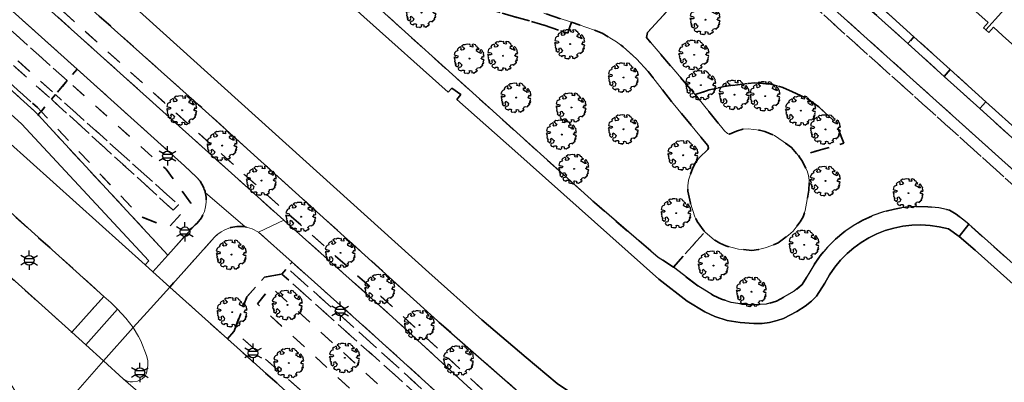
# Model space of a CAD drawing. Extents: x 105780 to 185197, y 477999 to 525027.
# Tile 237 of 562: x 107430 to 107559, y 478448 to 478495. Entities that reach past the tile are written whole.
import ezdxf
from ezdxf.enums import TextEntityAlignment as Align

# ---------------------------------------------------------------- set-up
doc = ezdxf.new("R2010")
doc.units = 0
doc.linetypes.add('XX-HIDDEN', pattern=[4, 2, -2])
for name, color, linetype, lineweight in [('B-GV-GR-BOOM-S', 252, 'Continuous', 25), ('B-GV-GR-MATERIAALGRENS-G', 252, 'XX-HIDDEN', 35), ('B-RO-IE-MEUBILAIR_WEGMEUBILAIR-S', 252, 'Continuous', 25), ('B-WE-GW-WATERGANG_SLOOT_INSTEEK-G', 252, 'Continuous', 30), ('B-XX-KG-KADASTRAAL_BEBOUWING-G', 252, 'Continuous', 20), ('B1-WE-OG-TERREIN_ERF-GV', 252, 'Continuous', 18), ('B1-WE-VH-VERHARDING_ASFALT-GV', 252, 'Continuous', 18), ('B1-WE-VH-VERHARDING_BETON-GV', 252, 'Continuous', 18), ('B1-WE-VH-VERHARDING_BETONSTRAATSTEEN-GV', 252, 'Continuous', 18), ('B1-WE-VH-VERHARDING_TEGEL-GV', 252, 'Continuous', 18)]:
    doc.layers.add(name, color=color, linetype=linetype, lineweight=lineweight)
doc.styles.add('NLCS-ISO', font='NLCS-ISO.ttf')

# ---------------------------------------------------------------- blocks, each defined once
blk = doc.blocks.new('B-SIE-WEG_LICHTMAST-SO')
at = {"ltscale": 0.1}
for p, q in [((-1.1, 0.63), (-2.19, 1.27)), ((0, 1.27), (0, 2.53)), ((1.1, 0.63), (2.19, 1.27)), ((-1.1, -0.63), (-2.19, -1.27)), ((0, -1.27), (0, -2.53)), ((1.1, -0.63), (2.19, -1.27))]:
    blk.add_line(p, q, dxfattribs=at)
at = {"flags": 128}
for points in [[(-1.16, 0.5), (1.16, 0.5)], [(-1.16, -0.5), (1.16, -0.5)]]:
    blk.add_lwpolyline(points, dxfattribs=at)
at = {"ltscale": 0.1}
blk.add_circle((0, 0), 1.27, dxfattribs=at)
at = {"style": 'NLCS-ISO'}
blk.add_attdef('TYPE', text='', height=1.8, dxfattribs=at).set_placement((0, 2.53), align=Align.BOTTOM_CENTER)
blk = doc.blocks.new('B-SGR-BOOM_06')
at = {"linetype": 'Continuous', "flags": 128}
blk.add_lwpolyline([(1.08, 1.41), (1.01, 1.58), (0.88, 1.63), (0.78, 1.81), (0.51, 1.88), (0.34, 1.81), (0.44, 1.71), (0.43, 1.52), (0.09, 1.59), (0.14, 1.73), (0.07, 1.88), (-0.06, 1.84), (-0.19, 1.88), (-0.46, 1.86), (-0.6, 1.79), (-0.78, 1.83), (-1.02, 1.64), (-0.85, 1.56), (-0.8, 1.46), (-0.63, 1.37), (-0.8, 1.16), (-1.02, 1.11), (-1.17, 1.24), (-1.05, 1.29), (-1.15, 1.54), (-1.45, 1.37), (-1.6, 1.21), (-1.52, 1.14), (-1.6, 1.01), (-1.77, 0.94), (-1.89, 0.82), (-2, 0.49), (-1.55, 0.37), (-1.48, 0.22), (-1.6, 0.12), (-1.8, 0.12), (-1.84, 0.22), (-2.04, 0.15), (-1.9, -0.07), (-1.97, -0.15), (-1.89, -0.22), (-1.95, -0.4), (-1.81, -0.47), (-1.89, -0.62), (-1.77, -0.64), (-1.72, -0.68), (-1.85, -0.84), (-1.57, -1.07), (-1.47, -0.97), (-1.38, -0.79), (-1.45, -0.7), (-1.37, -0.47), (-1.25, -0.54), (-1.12, -0.7), (-1, -0.8), (-1.12, -1.12), (-1.37, -1.17), (-1.47, -1.36), (-1.33, -1.51), (-1.13, -1.56), (-1.11, -1.61), (-1.08, -1.66), (-0.93, -1.49), (-0.73, -1.49), (-0.63, -1.56), (-0.68, -1.71), (-0.68, -1.84), (-0.46, -1.89), (-0.24, -1.88), (-0.19, -1.98), (-0.09, -1.86), (0.04, -1.79), (-0.02, -1.6), (0.11, -1.56), (0.31, -1.61), (0.34, -1.84), (0.46, -1.83), (0.58, -1.89), (0.83, -1.69), (0.95, -1.74), (0.93, -1.66), (1.06, -1.59), (0.96, -1.49), (0.85, -1.46), (1.03, -1.29), (1.05, -1.19), (1.26, -1.14), (1.42, -1.22), (1.51, -1.12), (1.51, -1.05), (1.65, -1.05), (1.65, -0.95), (1.78, -0.91), (1.78, -0.82), (1.63, -0.82), (1.82, -0.64), (1.7, -0.57), (1.85, -0.62), (1.9, -0.5), (1.82, -0.37), (1.93, -0.18), (1.87, -0.1), (1.7, -0.1), (1.5, 0.03), (1.63, 0.12), (1.75, 0.34), (1.82, 0.24), (1.95, 0.29), (1.87, 0.57), (1.88, 0.75), (1.8, 0.79), (1.67, 1.06), (1.53, 1.21), (1.35, 1.04), (1.47, 0.97), (1.57, 0.72), (1.41, 0.69), (1.33, 0.85), (1.2, 0.82), (1.06, 0.92), (0.9, 1.01), (0.98, 1.07), (0.93, 1.17), (1.01, 1.27), (1.15, 1.22), (1.26, 1.29)], close=True, dxfattribs=at)
blk.add_circle((0, 0), 0.06)
at = {"style": 'NLCS-ISO'}
blk.add_attdef('SOORT', text='', height=0.3, dxfattribs=at).set_placement((0, -0.36), align=Align.TOP_CENTER)

msp = doc.modelspace()

# ---------------------------------------------------------------- linework, layer by layer
at = {"layer": 'B-GV-GR-MATERIAALGRENS-G', "flags": 128}
for points in [[(107151.653, 478750.96), (107140.294, 478761.131), (107126.392, 478773.278), (107114.762, 478783.187), (107103.227, 478792.801), (107087.394, 478805.892), (107086.686, 478805.128), (107102.59, 478792.031), (107114.118, 478782.422), (107125.739, 478772.522), (107126.129, 478772.181), (107139.632, 478760.383), (107170.61, 478732.583), (107186.678, 478718.258), (107208.313, 478698.747), (107219.241, 478689.003), (107229.188, 478680.133), (107271.031, 478642.558), (107366.082, 478557.499), (107407.845, 478520.126), (107464.973, 478468.816), (107479.245, 478456.115), (107491.738, 478444.616), (107503.691, 478434.015), (107508.432, 478429.923), (107515.389, 478424.289), (107518.895, 478421.786), (107521.941, 478419.508), (107529.904, 478414.372), (107535.14, 478411.24), (107538.979, 478409.042), (107543.722, 478406.446), (107548.646, 478404.019), (107553.714, 478401.679), (107558.939, 478399.551), (107565.846, 478396.992), (107572.354, 478394.921), (107577.749, 478393.365), (107578.891, 478393.123), (107583.54, 478392.136), (107591.485, 478390.762), (107597.827, 478389.898), (107605.293, 478389.112), (107609.203, 478388.779), (107608.826, 478389.841), (107605.388, 478390.108), (107597.947, 478390.89), (107591.638, 478391.749), (107583.728, 478393.117), (107577.991, 478394.335), (107572.644, 478395.877), (107566.171, 478397.938), (107559.3, 478400.482), (107554.112, 478402.596), (107549.076, 478404.921), (107544.182, 478407.332), (107539.468, 478409.915), (107535.644, 478412.102), (107530.431, 478415.221), (107522.512, 478420.329), (107519.485, 478422.593), (107515.994, 478425.084), (107509.074, 478430.69), (107504.349, 478434.768), (107498.687, 478439.787), (107492.407, 478445.357), (107479.915, 478456.855), (107465.64, 478469.561), (107408.513, 478520.871), (107366.748, 478558.245), (107271.698, 478643.303), (107229.854, 478680.877), (107208.98, 478699.491), (107187.345, 478719.001), (107171.402, 478733.277)], [(107419.714, 478495.161), (107415.934, 478495.592), (107402.927, 478503.63), (107277.742, 478616.057), (107284.461, 478624.043), (107412.618, 478508.549), (107436.575, 478487.102), (107437.858, 478488.608), (107405.571, 478517.587), (107299.405, 478612.591), (107293.659, 478617.945), (107279.747, 478630.342), (107277.426, 478628.224), (107278.143, 478627.646), (107277.578, 478626.955), (107278.152, 478626.453), (107277.136, 478625.288), (107275.836, 478626.396), (107270.609, 478620.885), (107403.802, 478501.472), (107404.128, 478501.848), (107417.221, 478493.416), (107417.607, 478493.07), (107419.195, 478494.893), (107432.269, 478483.101), (107432.737, 478482.597), (107433.137, 478483.067), (107432.657, 478483.575)], [(107397.955, 478513.288), (107281.54, 478617.323), (107284.267, 478620.342), (107435.018, 478485.275), (107436.575, 478487.102), (107412.618, 478508.549), (107284.461, 478624.043), (107277.742, 478616.057), (107402.927, 478503.63), (107415.934, 478495.592), (107419.714, 478495.161), (107432.657, 478483.575), (107433.137, 478483.067), (107434.494, 478484.66), (107421.141, 478496.487)], [(107284.267, 478620.342), (107281.54, 478617.323), (107397.955, 478513.288), (107421.141, 478496.487), (107434.494, 478484.66), (107435.018, 478485.275)], [(107526.002, 478506.522), (107525.009, 478505.392), (107562.396, 478471.829), (107598.905, 478439.471), (107607.473, 478431.914), (107608.219, 478432.709), (107599.713, 478440.399), (107569.027, 478467.867)], [(107494.357, 478497.276), (107487.273, 478499.446), (107486.834, 478498.011), (107493.935, 478495.837), (107498.657, 478494.511), (107502.226, 478493.324), (107502.7, 478494.749), (107499.098, 478495.947)], [(107542.955, 478497.062), (107542.158, 478496.173), (107546.836, 478491.952), (107547.635, 478492.844)], [(107547.635, 478492.844), (107546.836, 478491.952), (107551.591, 478487.662), (107552.39, 478488.559)], [(107552.39, 478488.559), (107551.591, 478487.662), (107556.269, 478483.441), (107557.07, 478484.341)], [(107436.575, 478487.102), (107435.018, 478485.275), (107451.169, 478470.801), (107450.479, 478470.11), (107434.494, 478484.66), (107433.137, 478483.067), (107435.151, 478480.933), (107446.142, 478469.298), (107449.85, 478467.847), (107452.798, 478471.02), (107449.529, 478475.505)], [(107535.164, 478483.658), (107533.535, 478484.789), (107530.453, 478486.211), (107528.713, 478486.664), (107526.729, 478486.818), (107522.741, 478486.346), (107520.773, 478485.875), (107518.919, 478485.261), (107522.785, 478480.508), (107523.162, 478480.166), (107523.458, 478480.097), (107524.347, 478480.457), (107525.179, 478480.724), (107525.895, 478480.762), (107527.394, 478480.611), (107528.057, 478480.445), (107529.327, 478479.903), (107530.495, 478479.129), (107531.555, 478478.341), (107532.526, 478477.22), (107538.438, 478478.891), (107537.577, 478481.081), (107537.086, 478481.875)], [(107435.018, 478485.275), (107434.494, 478484.66), (107450.479, 478470.11), (107451.169, 478470.801)], [(107557.07, 478484.341), (107556.269, 478483.441), (107560.946, 478479.221), (107561.75, 478480.124)], [(107425.005, 478473.522), (107420.897, 478468.701), (107437.152, 478454.117), (107441.378, 478458.822)], [(107576.951, 478390.171), (107571.399, 478391.772), (107564.775, 478393.88), (107557.747, 478396.484), (107552.403, 478398.66), (107547.229, 478401.05), (107542.204, 478403.526), (107537.372, 478406.171), (107533.478, 478408.4), (107528.175, 478411.573), (107520.053, 478416.812), (107516.954, 478419.129), (107513.401, 478421.666), (107506.316, 478427.403), (107501.525, 478431.539), (107489.555, 478442.154), (107476.965, 478453.581), (107466.067, 478463.295), (107465.42, 478462.556), (107476.295, 478452.838), (107488.886, 478441.409), (107500.867, 478430.786), (107505.674, 478426.636), (107512.795, 478420.87), (107516.364, 478418.322), (107519.482, 478415.99), (107527.647, 478410.724), (107528.331, 478410.314), (107532.973, 478407.537), (107536.883, 478405.298), (107541.743, 478402.638), (107546.798, 478400.147), (107552.005, 478397.743), (107557.385, 478395.552), (107564.449, 478392.934), (107571.109, 478390.815), (107576.708, 478389.2), (107582.729, 478387.923), (107590.829, 478386.522), (107597.313, 478385.638), (107604.91, 478384.838), (107609.155, 478384.525), (107609.439, 478385.46), (107605.004, 478385.834), (107597.433, 478386.631), (107590.982, 478387.51), (107582.918, 478388.905)]]:
    msp.add_lwpolyline(points, close=True, dxfattribs=at)
for points in [[(107183.952, 478724.782), (107154.895, 478751.945), (107154.217, 478753.001), (107154.255, 478754.068), (107151.653, 478750.96), (107171.402, 478733.277), (107187.345, 478719.001), (107208.98, 478699.491), (107229.854, 478680.877), (107271.698, 478643.303), (107366.748, 478558.245), (107408.513, 478520.871), (107465.64, 478469.561), (107479.915, 478456.855), (107492.407, 478445.357), (107498.687, 478439.787), (107504.349, 478434.768), (107509.074, 478430.69), (107515.994, 478425.084), (107519.485, 478422.593), (107522.512, 478420.329), (107530.431, 478415.221), (107535.644, 478412.102), (107539.468, 478409.915), (107544.182, 478407.332), (107549.076, 478404.921), (107554.112, 478402.596), (107559.3, 478400.482), (107566.171, 478397.938), (107572.644, 478395.877), (107577.991, 478394.335), (107583.728, 478393.117), (107591.638, 478391.749), (107597.947, 478390.89), (107605.388, 478390.108), (107608.826, 478389.841), (107607.367, 478393.947)], [(107529.843, 478425.199), (107521.572, 478429.478), (107504.634, 478439.57), (107501.232, 478441.941), (107497.464, 478444.829), (107485.627, 478455.175), (107453.797, 478483.944), (107418.641, 478515.303), (107416.933, 478516.839), (107384.163, 478546.309), (107332.058, 478592.802), (107306.918, 478615.603), (107272.933, 478645.778), (107183.952, 478724.782)], [(107301.217, 478656.747), (107315.995, 478641.552), (107326.15, 478631.118), (107346.02, 478613.809), (107360.111, 478601.196), (107371.324, 478591.43), (107432.482, 478537.135), (107505.717, 478471.11), (107514.101, 478463.927), (107516.078, 478462.658), (107520.207, 478467.272), (107519.202, 478468.619), (107518.911, 478469.262), (107518.308, 478471.034), (107517.985, 478472.601), (107517.979, 478473.298), (107518.072, 478474.04), (107518.304, 478474.826), (107518.644, 478475.658), (107519.032, 478476.415), (107519.499, 478477.024), (107520.608, 478478.073), (107520.684, 478478.304), (107520.58, 478478.603), (107515.85, 478484.354), (107512.78, 478488.288), (107511.257, 478489.95), (107509.508, 478491.549), (107508.617, 478492.19), (107506.726, 478493.318), (107505.745, 478493.736), (107502.7, 478494.749), (107502.226, 478493.324), (107498.657, 478494.511), (107493.935, 478495.837), (107486.834, 478498.011), (107487.273, 478499.446), (107482.355, 478501.236), (107480.828, 478501.99), (107478.868, 478503.049), (107477.135, 478504.152), (107474.891, 478505.705), (107472.698, 478507.362), (107466.928, 478512.165), (107419.465, 478554.959), (107408.255, 478564.944), (107402.512, 478570.129), (107397.688, 478575.082), (107394.055, 478579.618), (107390.635, 478584.246), (107388.473, 478587.371), (107387.093, 478589.881), (107385.725, 478591.862), (107383.867, 478594.231), (107382.099, 478596.232), (107379.175, 478599.146), (107364.045, 478612.901), (107356.3, 478620.206), (107354.577, 478621.923), (107353.618, 478622.744), (107348.988, 478626.363), (107345.401, 478628.871), (107340.417, 478631.607), (107335.58, 478634.691), (107332.708, 478636.647)], [(107562.396, 478471.829), (107525.009, 478505.392), (107523.716, 478503.921), (107522.94, 478504.612), (107512.677, 478493.39), (107512.534, 478492.756), (107518.919, 478485.261), (107520.773, 478485.875), (107522.741, 478486.346), (107526.729, 478486.818), (107528.713, 478486.664), (107530.453, 478486.211), (107533.535, 478484.789), (107535.164, 478483.658), (107537.086, 478481.875), (107537.577, 478481.081), (107538.438, 478478.891), (107532.526, 478477.22), (107532.921, 478476.634), (107533.606, 478475.293), (107533.813, 478474.65), (107533.892, 478474.051), (107533.836, 478472.734), (107533.387, 478470.061), (107533.103, 478469.257), (107532.709, 478468.58), (107531.771, 478467.386), (107531.183, 478466.855), (107529.81, 478465.856), (107528.972, 478465.467), (107528.103, 478465.181), (107527.227, 478464.969), (107526.388, 478464.854), (107524.614, 478465.004), (107522.949, 478465.433), (107522.185, 478465.782), (107521.474, 478466.206), (107520.207, 478467.272), (107516.078, 478462.658), (107519.28, 478460.189), (107521.331, 478458.927), (107522.403, 478458.447), (107523.676, 478458.033), (107525.119, 478457.813), (107526.731, 478457.699), (107528.256, 478457.781), (107529.583, 478458.171), (107531.943, 478459.489), (107532.956, 478460.363), (107534.515, 478462.929), (107535.35, 478464.135), (107536.288, 478465.262), (107537.324, 478466.299), (107538.448, 478467.242), (107539.652, 478468.078), (107540.925, 478468.805), (107542.259, 478469.414), (107543.641, 478469.902), (107545.062, 478470.266), (107546.51, 478470.499), (107547.971, 478470.604), (107549.437, 478470.577), (107550.894, 478470.42), (107552.298, 478470.139), (107553.181, 478469.607), (107554.816, 478468.264), (107595.11, 478432.28), (107603.733, 478424.052), (107607.115, 478421.27), (107607.338, 478421.115)], [(107453.493, 478474.48), (107451.96, 478475.951), (107437.858, 478488.608), (107436.575, 478487.102), (107449.529, 478475.505), (107452.798, 478471.02), (107449.85, 478467.847), (107446.142, 478469.298), (107435.151, 478480.933), (107433.137, 478483.067), (107432.737, 478482.597), (107434.714, 478480.465), (107449.765, 478464.235), (107453.12, 478467.981)], [(107462.448, 478461.345), (107464.71, 478461.744), (107465.42, 478462.556), (107466.067, 478463.295), (107461.645, 478467.237), (107460.821, 478467.667), (107459.927, 478467.919)], [(107455.903, 478466.594), (107450.015, 478460.04), (107457.578, 478453.26), (107458.454, 478454.27), (107460.123, 478458.74), (107462.448, 478461.345)], [(107609.155, 478384.525), (107604.91, 478384.838), (107597.313, 478385.638), (107590.829, 478386.522), (107582.729, 478387.923), (107576.708, 478389.2), (107571.109, 478390.815), (107564.449, 478392.934), (107557.385, 478395.552), (107552.005, 478397.743), (107546.798, 478400.147), (107541.743, 478402.638), (107536.883, 478405.298), (107532.973, 478407.537), (107528.331, 478410.314), (107527.647, 478410.724), (107519.482, 478415.99), (107516.364, 478418.322), (107512.795, 478420.87), (107505.674, 478426.636), (107500.867, 478430.786), (107488.886, 478441.409), (107476.295, 478452.838), (107465.42, 478462.556), (107464.71, 478461.744), (107489.749, 478439.414), (107495.541, 478434.163), (107501.475, 478429.072), (107507.539, 478424.138), (107513.724, 478419.356), (107519.441, 478415.158), (107525.261, 478411.104), (107531.184, 478407.202), (107537.212, 478403.463), (107543.459, 478399.788), (107549.777, 478396.236)], [(107519.441, 478415.158), (107513.724, 478419.356), (107507.539, 478424.138), (107501.475, 478429.072), (107495.541, 478434.163), (107489.749, 478439.414), (107464.71, 478461.744), (107462.448, 478461.345), (107460.123, 478458.74), (107458.454, 478454.27), (107482.325, 478433.069), (107488.366, 478427.454), (107494.563, 478422.012), (107500.906, 478416.741), (107507.384, 478411.636)], [(107485.39, 478435.986), (107461.503, 478457.852), (107463.319, 478460.03), (107487.457, 478438.14), (107493.372, 478432.615), (107499.457, 478427.278)], [(107558.113, 478389.301), (107542.986, 478397.112), (107539.462, 478399.045), (107535.994, 478401.078), (107529.87, 478404.875), (107523.826, 478408.798), (107517.886, 478412.878), (107512.077, 478417.142), (107505.696, 478422.122), (107499.457, 478427.278), (107493.372, 478432.615), (107487.457, 478438.14), (107463.319, 478460.03), (107461.503, 478457.852), (107485.39, 478435.986)], [(107482.325, 478433.069), (107458.454, 478454.27), (107457.578, 478453.26), (107488.53, 478425.51)]]:
    msp.add_lwpolyline(points, dxfattribs=at)
for points in [[(107454.678, 478472.417, 0.1410248), (107453.493, 478474.48)], [(107453.12, 478467.981, 0.2975931), (107454.678, 478472.417)], [(107459.927, 478467.919, 0.2496835), (107455.903, 478466.594)]]:
    msp.add_lwpolyline(points, format="xyb", dxfattribs=at)
at = {"layer": 'B-WE-GW-WATERGANG_SLOOT_INSTEEK-G', "flags": 128}
for points in [[(107342.677, 478614.622), (107402.643, 478560.903), (107475.473, 478495.464), (107486.546, 478485.593), (107487.014, 478486.106), (107488.178, 478485.267), (107487.666, 478484.612), (107495.265, 478477.909), (107514.178, 478461.067), (107517.903, 478458.195), (107520.197, 478456.782), (107521.532, 478456.186), (107523.116, 478455.671), (107524.85, 478455.405), (107526.646, 478455.279), (107527.742, 478455.279), (107528.697, 478455.398), (107529.705, 478455.647), (107530.516, 478455.933), (107532.267, 478456.816), (107533.348, 478457.515), (107534.193, 478458.174), (107534.857, 478458.843), (107535.949, 478460.556)], [(107535.949, 478460.556), (107534.857, 478458.843), (107534.193, 478458.174), (107533.348, 478457.515), (107532.267, 478456.816), (107530.516, 478455.933), (107529.705, 478455.647), (107528.697, 478455.398), (107527.742, 478455.279), (107526.646, 478455.279), (107524.85, 478455.405), (107523.116, 478455.671), (107521.532, 478456.186), (107520.197, 478456.782), (107517.903, 478458.195), (107514.178, 478461.067), (107495.265, 478477.909), (107487.666, 478484.612), (107488.178, 478485.267), (107487.014, 478486.106), (107486.546, 478485.593), (107475.473, 478495.464), (107402.643, 478560.903), (107342.677, 478614.622)], [(107332.058, 478592.802), (107384.163, 478546.309), (107416.933, 478516.839), (107418.641, 478515.303), (107453.797, 478483.944), (107485.627, 478455.175), (107497.464, 478444.829), (107501.232, 478441.941), (107504.634, 478439.57), (107521.572, 478429.478), (107529.843, 478425.199), (107537.69, 478422.056), (107542.596, 478420.455), (107547.872, 478419.011), (107563.134, 478415.809)], [(107563.415, 478419.345), (107559.155, 478420.131), (107554.441, 478421.19), (107549.847, 478422.525), (107541.347, 478425.197), (107537.075, 478426.758), (107532.072, 478428.785), (107526.312, 478431.52), (107521.294, 478434.443), (107508.999, 478441.944), (107500.836, 478447.401), (107496.766, 478450.793), (107490.933, 478455.764), (107483.978, 478461.966), (107436.63, 478504.684), (107417.272, 478521.844), (107398.86, 478538.508), (107354.485, 478578.097)], [(107354.485, 478578.097), (107398.86, 478538.508), (107417.272, 478521.844), (107436.63, 478504.684), (107483.978, 478461.966), (107490.933, 478455.764), (107496.766, 478450.793), (107500.836, 478447.401), (107508.999, 478441.944), (107521.294, 478434.443), (107526.312, 478431.52), (107532.072, 478428.785), (107537.075, 478426.758), (107541.347, 478425.197), (107549.847, 478422.525), (107554.441, 478421.19), (107559.155, 478420.131), (107563.415, 478419.345)], [(107552.159, 478467.676), (107553.587, 478466.684), (107554.816, 478468.264), (107553.181, 478469.607), (107552.298, 478470.139), (107550.894, 478470.42), (107549.437, 478470.577), (107547.971, 478470.604), (107546.51, 478470.499), (107545.062, 478470.266), (107543.641, 478469.902), (107542.259, 478469.414), (107540.925, 478468.805), (107539.652, 478468.078), (107538.448, 478467.242), (107537.324, 478466.299), (107536.288, 478465.262), (107535.35, 478464.135), (107534.515, 478462.929), (107532.956, 478460.363), (107531.943, 478459.489), (107529.583, 478458.171), (107528.256, 478457.781), (107526.731, 478457.699), (107525.119, 478457.813), (107523.676, 478458.033), (107522.403, 478458.447), (107521.331, 478458.927), (107519.28, 478460.189), (107516.078, 478462.658), (107514.101, 478463.927), (107505.717, 478471.11), (107432.482, 478537.135)], [(107613.628, 478396.374), (107621.014, 478409.497), (107619.334, 478410.022), (107616.856, 478411.451), (107614.142, 478413.186), (107609.682, 478416.586), (107606.105, 478419.774), (107590.199, 478433.955), (107578.083, 478444.803), (107555.647, 478464.89), (107553.587, 478466.684), (107552.159, 478467.676)]]:
    msp.add_lwpolyline(points, dxfattribs=at)
for points in [[(107535.949, 478460.556, -0.3570569), (107552.159, 478467.676)], [(107552.159, 478467.676, 0.3570569), (107535.949, 478460.556)]]:
    msp.add_lwpolyline(points, format="xyb", dxfattribs=at)
msp.add_lwpolyline([(107554.816, 478468.264), (107553.587, 478466.684), (107555.647, 478464.89), (107578.083, 478444.803), (107590.199, 478433.955), (107606.105, 478419.774), (107607.338, 478421.115), (107607.115, 478421.27), (107603.733, 478424.052), (107595.11, 478432.28)], close=True, dxfattribs=at)
at = {"layer": 'B-XX-KG-KADASTRAAL_BEBOUWING-G', "flags": 128}
for points in [[(107563.218, 478500.599), (107562.362, 478501.368), (107559.8, 478503.673), (107558.46, 478504.879), (107552.92, 478498.719), (107557.373, 478494.714), (107556.765, 478494.035), (107557.07, 478493.762)], [(107567.901, 478496.385), (107567.201, 478497.015), (107564.779, 478499.194), (107563.218, 478500.599), (107557.07, 478493.762), (107557.458, 478493.415), (107558.064, 478494.091), (107559.238, 478493.035), (107562.079, 478490.48), (107561.478, 478489.81), (107561.759, 478489.557)]]:
    msp.add_lwpolyline(points, close=True, dxfattribs=at)
at = {"layer": 'B1-WE-OG-TERREIN_ERF-GV', "flags": 128}
for points in [[(107585.33, 478488.829), (107542.815, 478527.029), (107536.232, 478532.944), (107528.632, 478524.429), (107520.734, 478515.426), (107528.053, 478508.855), (107528.102, 478508.812), (107528.915, 478509.714), (107533.595, 478505.497), (107538.275, 478501.279), (107539.694, 478500), (107542.955, 478497.062), (107547.635, 478492.844), (107552.39, 478488.559), (107557.07, 478484.341), (107561.75, 478480.124)], [(107562.079, 478490.48), (107559.238, 478493.035), (107558.064, 478494.091), (107557.458, 478493.415), (107557.07, 478493.762), (107556.765, 478494.035), (107557.373, 478494.714), (107552.92, 478498.719)]]:
    msp.add_lwpolyline(points, dxfattribs=at)
at = {"layer": 'B1-WE-VH-VERHARDING_ASFALT-GV', "flags": 128}
for points in [[(107362.571, 478529.576), (107425.005, 478473.522), (107441.378, 478458.822), (107442.286, 478458.005), (107443.167, 478457.13), (107444.245, 478455.959), (107445.214, 478454.72), (107447.05, 478456.754), (107450.015, 478460.04), (107447.792, 478462.033), (107446.789, 478462.933), (107422.611, 478484.609), (107403.802, 478501.472), (107270.609, 478620.885)], [(107310.085, 478559.207), (107371.795, 478503.736), (107372.885, 478502.693), (107373.92, 478501.612), (107375.213, 478500.072), (107381.347, 478491.564), (107382.557, 478489.994), (107383.945, 478488.578), (107414.481, 478461.169), (107426.74, 478450.165), (107428.166, 478448.622), (107429.35, 478447.036), (107430.005, 478445.967), (107430.67, 478444.733), (107431.204, 478443.464), (107431.725, 478441.638), (107431.905, 478440.705), (107432.017, 478439.761), (107437.344, 478445.828), (107441.324, 478450.362), (107439.003, 478452.456), (107437.152, 478454.117), (107420.897, 478468.701), (107280.05, 478595.066)], [(107499.098, 478495.947), (107502.7, 478494.749), (107505.745, 478493.736), (107506.726, 478493.318), (107508.617, 478492.19), (107509.508, 478491.549), (107511.257, 478489.95), (107512.78, 478488.288), (107515.85, 478484.354), (107520.58, 478478.603), (107520.684, 478478.304), (107520.608, 478478.073), (107519.499, 478477.024), (107519.032, 478476.415), (107518.644, 478475.658), (107518.304, 478474.826), (107518.072, 478474.04), (107517.979, 478473.298), (107517.985, 478472.601), (107518.308, 478471.034), (107518.911, 478469.262), (107519.202, 478468.619), (107520.207, 478467.272), (107521.474, 478466.206), (107522.185, 478465.782), (107522.949, 478465.433), (107524.614, 478465.004), (107526.388, 478464.854), (107527.227, 478464.969), (107528.103, 478465.181), (107528.972, 478465.467), (107529.81, 478465.856), (107531.183, 478466.855), (107531.771, 478467.386), (107532.709, 478468.58), (107533.103, 478469.257), (107533.387, 478470.061), (107533.836, 478472.734), (107533.892, 478474.051), (107533.813, 478474.65), (107533.606, 478475.293), (107532.921, 478476.634), (107532.526, 478477.22), (107531.555, 478478.341), (107530.495, 478479.129), (107529.327, 478479.903), (107528.057, 478480.445), (107527.394, 478480.611), (107525.895, 478480.762), (107525.179, 478480.724), (107524.347, 478480.457), (107523.458, 478480.097), (107523.162, 478480.166), (107522.785, 478480.508), (107518.919, 478485.261), (107512.534, 478492.756), (107512.677, 478493.39), (107522.94, 478504.612)], [(107457.578, 478453.26), (107450.015, 478460.04), (107447.05, 478456.754), (107445.214, 478454.72), (107445.912, 478453.576), (107446.211, 478452.982), (107446.963, 478451.085), (107447.133, 478450.414), (107447.154, 478449.722), (107446.981, 478448.769), (107446.763, 478448.328), (107446.404, 478447.992), (107445.803, 478447.711), (107445.148, 478447.602)], [(107488.53, 478425.51), (107457.578, 478453.26)], [(107475.02, 478420.084), (107455.663, 478437.477), (107455.407, 478437.805), (107455.286, 478438.202), (107443.906, 478448.033), (107441.324, 478450.362), (107437.344, 478445.828), (107432.017, 478439.761), (107441.61, 478437.277)], [(107443.906, 478448.033), (107455.286, 478438.202), (107455.312, 478438.617), (107455.473, 478439), (107455.739, 478439.268), (107456.092, 478439.404), (107456.831, 478439.433), (107457.226, 478439.349), (107459.761, 478437.787), (107461.403, 478436.504), (107483.385, 478416.906), (107498.316, 478403.594), (107500.667, 478401.943)]]:
    msp.add_lwpolyline(points, dxfattribs=at)
at = {"layer": 'B1-WE-VH-VERHARDING_ASFALT-GV'}
msp.add_lwpolyline([(107445.148, 478447.602, -0.1845128), (107443.906, 478448.033)], format="xyb", dxfattribs=at)
at = {"layer": 'B1-WE-VH-VERHARDING_BETON-GV', "flags": 128}
msp.add_lwpolyline([(107424.632, 478486.772), (107417.607, 478493.07), (107417.221, 478493.416), (107404.128, 478501.848), (107403.802, 478501.472), (107422.611, 478484.609), (107446.789, 478462.933), (107447.252, 478463.469), (107430.581, 478481.439)], close=True, dxfattribs=at)
at = {"layer": 'B1-WE-VH-VERHARDING_BETONSTRAATSTEEN-GV', "flags": 128}
for points in [[(107445.214, 478454.72), (107441.324, 478450.362), (107443.906, 478448.033)], [(107445.148, 478447.602), (107445.803, 478447.711), (107446.404, 478447.992), (107446.763, 478448.328), (107446.981, 478448.769), (107447.154, 478449.722), (107447.133, 478450.414), (107446.963, 478451.085), (107446.211, 478452.982), (107445.912, 478453.576), (107445.214, 478454.72)]]:
    msp.add_lwpolyline(points, dxfattribs=at)
at = {"layer": 'B1-WE-VH-VERHARDING_BETONSTRAATSTEEN-GV'}
msp.add_lwpolyline([(107443.906, 478448.033, 0.1845128), (107445.148, 478447.602)], format="xyb", dxfattribs=at)
at = {"layer": 'B1-WE-VH-VERHARDING_TEGEL-GV', "flags": 128}
for points in [[(107366.082, 478557.499), (107271.031, 478642.558), (107270.758, 478638.439), (107270.855, 478638.353), (107279.747, 478630.342), (107293.659, 478617.945), (107299.405, 478612.591), (107405.571, 478517.587), (107437.858, 478488.608), (107451.96, 478475.951), (107453.493, 478474.48)], [(107454.678, 478472.417), (107459.927, 478467.919), (107460.821, 478467.667), (107461.645, 478467.237), (107464.973, 478468.816), (107407.845, 478520.126), (107366.082, 478557.499)], [(107560.946, 478479.221), (107556.269, 478483.441), (107551.591, 478487.662), (107546.836, 478491.952), (107542.158, 478496.173), (107537.917, 478500), (107537.472, 478500.4), (107532.794, 478504.599), (107528.102, 478508.812), (107528.053, 478508.855), (107526.002, 478506.522), (107569.027, 478467.867)], [(107459.927, 478467.919), (107454.678, 478472.417)], [(107491.738, 478444.616), (107479.245, 478456.115), (107464.973, 478468.816), (107461.645, 478467.237), (107466.067, 478463.295), (107476.965, 478453.581), (107489.555, 478442.154)], [(107453.12, 478467.981), (107449.765, 478464.235), (107447.792, 478462.033), (107450.015, 478460.04), (107455.903, 478466.594)]]:
    msp.add_lwpolyline(points, dxfattribs=at)
for points in [[(107417.607, 478493.07), (107424.632, 478486.772), (107430.581, 478481.439), (107447.252, 478463.469), (107446.789, 478462.933), (107447.792, 478462.033), (107449.765, 478464.235), (107434.714, 478480.465), (107432.737, 478482.597), (107432.269, 478483.101), (107419.195, 478494.893)], [(107443.167, 478457.13), (107442.286, 478458.005), (107441.378, 478458.822), (107437.152, 478454.117), (107439.003, 478452.456)], [(107445.214, 478454.72), (107444.245, 478455.959), (107443.167, 478457.13), (107439.003, 478452.456), (107441.324, 478450.362)]]:
    msp.add_lwpolyline(points, close=True, dxfattribs=at)
at = {"layer": 'B1-WE-VH-VERHARDING_TEGEL-GV'}
for points in [[(107453.493, 478474.48, -0.1410248), (107454.678, 478472.417)], [(107454.678, 478472.417, -0.2975931), (107453.12, 478467.981)], [(107455.903, 478466.594, -0.2496835), (107459.927, 478467.919)]]:
    msp.add_lwpolyline(points, format="xyb", dxfattribs=at)

# ---------------------------------------------------------------- block references
at = {"layer": 'B-GV-GR-BOOM-S', "linetype": 'Continuous', "lineweight": 0}
for p in [(107483.023, 478496.013), (107520.276, 478495.082), (107502.519, 478491.89), (107489.321, 478489.982), (107493.727, 478490.359), (107518.801, 478490.484), (107509.546, 478487.515), (107519.696, 478486.505), (107495.464, 478484.87), (107524.101, 478485.247), (107528.132, 478485.066), (107502.697, 478483.574), (107451.625, 478483.221), (107532.798, 478483.163), (107501.427, 478480.031), (107509.552, 478480.728), (107536.049, 478480.711), (107456.906, 478478.585), (107517.368, 478477.321), (107503.048, 478475.535), (107462.06, 478474.001), (107536.029, 478473.949), (107546.905, 478472.345), (107467.241, 478469.265), (107516.454, 478469.728), (107533.246, 478465.577), (107458.122, 478464.292), (107472.422, 478464.528), (107521.339, 478462.861), (107477.602, 478459.792), (107526.34, 478459.432), (107465.462, 478457.695), (107458.212, 478456.751), (107482.783, 478455.055), (107465.648, 478450.088), (107472.98, 478450.767), (107487.926, 478450.431)]:
    msp.add_blockref('B-SGR-BOOM_06', p, dxfattribs=at)
at = {"layer": 'B-RO-IE-MEUBILAIR_WEGMEUBILAIR-S', "xscale": 0.5, "yscale": 0.5, "zscale": 0.5}
for p in [(107449.718, 478477.224), (107452.002, 478467.287), (107431.575, 478463.554), (107472.369, 478456.896), (107460.943, 478451.394), (107446.091, 478448.839)]:
    msp.add_blockref('B-SIE-WEG_LICHTMAST-SO', p, dxfattribs=at)

doc.saveas('drawing.dxf')
